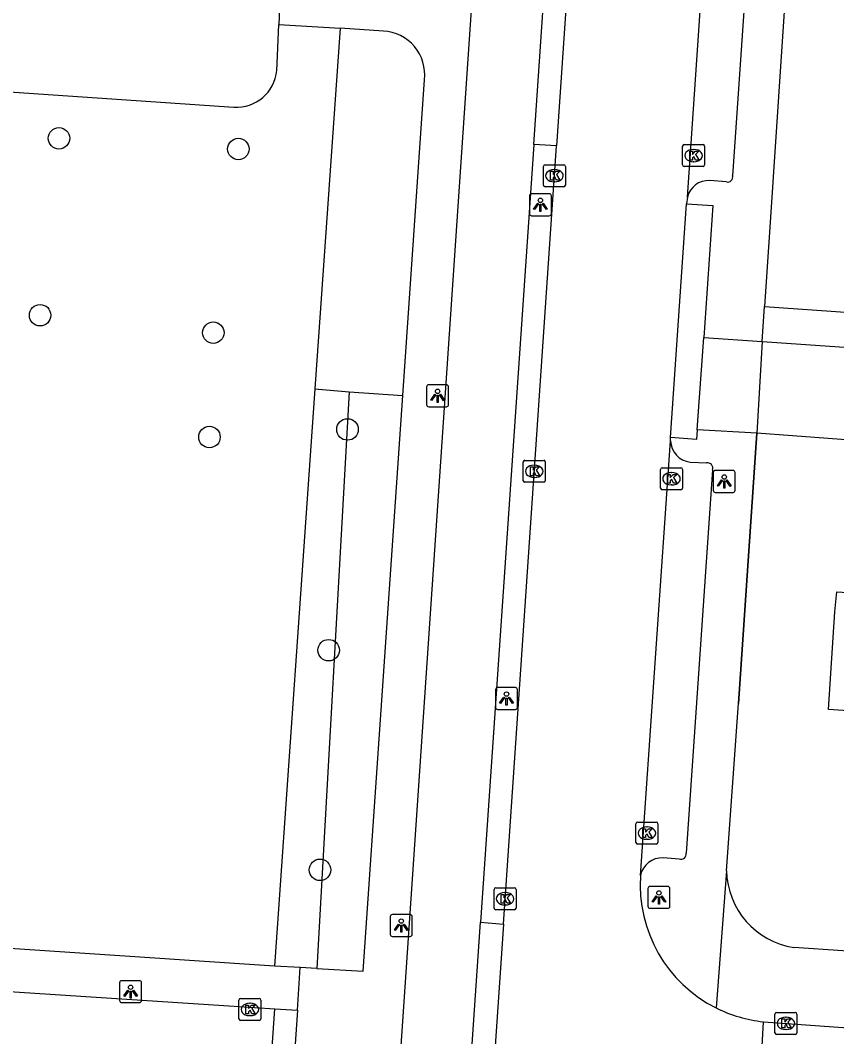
# Model space of a CAD drawing. Extents: x 161848 to 162726, y 385382 to 386521.
# Drawn here: x 161981.19 to 162018.35, y 385526.4 to 385572.66 of the extents above; entities that cross this region are included whole.
import ezdxf

# ---------------------------------------------------------------- set-up
doc = ezdxf.new("R2010")
doc.units = 0
for name, color, linetype in [('IMGEO_Boom', 7, 'Continuous'), ('IMGEO_Fietspad_gesloten', 7, 'Continuous'), ('IMGEO_Groenvoorziening', 7, 'Continuous'), ('IMGEO_Kolk', 7, 'Continuous'), ('IMGEO_Lichtpunt', 7, 'Continuous'), ('IMGEO_Muur', 7, 'Continuous'), ('IMGEO_Pand', 7, 'Continuous'), ('IMGEO_Parkeervlak_open', 7, 'Continuous'), ('IMGEO_Rijbaan_lokaal_open', 7, 'Continuous'), ('IMGEO_Voetpad_open', 7, 'Continuous')]:
    doc.layers.add(name, color=color, linetype=linetype)

msp = doc.modelspace()

# ---------------------------------------------------------------- linework, layer by layer
at = {"layer": 'IMGEO_Boom'}
for centre in [(161982.953, 385567.288), (161991.117, 385566.798), (161982.093, 385559.235), (161989.977, 385558.44), (161996.085, 385554.036), (161989.801, 385553.69), (161995.225, 385543.989), (161994.836, 385533.993)]:
    msp.add_circle(centre, 0.489, dxfattribs=at)
at = {"layer": 'IMGEO_Fietspad_gesloten'}
for points in [[(161995.573, 385482.388), (161998.276, 385522.203), (161998.624, 385527.317), (162001.78, 385573.813), (162002.14, 385579.104), (162003.371, 385597.237)], [(162004.561, 385567.004), (162005.719, 385583.954)], [(162004.561, 385567.004), (162002.135, 385531.607)], [(162001.032, 385515.398), (162002.135, 385531.607)]]:
    msp.add_lwpolyline(points, dxfattribs=at)
at = {"layer": 'IMGEO_Groenvoorziening'}
for points in [[(161995.747, 385572.295), (161994.599, 385555.88)], [(161994.599, 385555.88), (161992.761, 385529.616)], [(161994.599, 385555.88), (161996.155, 385555.751)], [(161996.155, 385555.751), (161994.691, 385529.503)], [(161996.155, 385555.751), (161998.597, 385555.583)]]:
    msp.add_lwpolyline(points, dxfattribs=at)
at = {"layer": 'IMGEO_Kolk'}
for p, q in [((162011.338, 385566.074), (162011.338, 385566.926)), ((162011.413, 385567), (162012.265, 385567)), ((162012.339, 385566.926), (162012.339, 385566.074)), ((162011.826, 385566.78), (162011.851, 385566.78)), ((162005.004, 385565.159), (162005.004, 385566.011)), ((162005.079, 385566.085), (162005.931, 385566.085)), ((162006.005, 385566.011), (162006.005, 385565.159)), ((162012.265, 385566), (162011.413, 385566)), ((162011.849, 385566.22), (162011.824, 385566.22)), ((162005.492, 385565.865), (162005.517, 385565.865)), ((162005.931, 385565.085), (162005.079, 385565.085)), ((162005.515, 385565.305), (162005.49, 385565.305)), ((162004.086, 385551.705), (162004.086, 385552.557)), ((162004.161, 385552.631), (162005.013, 385552.631)), ((162005.087, 385552.557), (162005.087, 385551.705)), ((162004.574, 385552.411), (162004.599, 385552.411)), ((162010.331, 385551.368), (162010.331, 385552.22)), ((162010.406, 385552.294), (162011.258, 385552.294)), ((162011.332, 385552.22), (162011.332, 385551.368)), ((162005.013, 385551.631), (162004.161, 385551.631)), ((162004.597, 385551.851), (162004.572, 385551.851)), ((162010.819, 385552.074), (162010.844, 385552.074)), ((162011.258, 385551.294), (162010.406, 385551.294)), ((162010.842, 385551.514), (162010.817, 385551.514)), ((162009.21, 385535.239), (162009.21, 385536.091)), ((162009.285, 385536.165), (162010.137, 385536.165)), ((162009.698, 385535.945), (162009.723, 385535.945)), ((162010.211, 385536.091), (162010.211, 385535.239)), ((162010.137, 385535.165), (162009.285, 385535.165)), ((162009.721, 385535.385), (162009.696, 385535.385)), ((162002.833, 385533.178), (162003.685, 385533.178)), ((162002.758, 385532.252), (162002.758, 385533.104)), ((162003.246, 385532.958), (162003.271, 385532.958)), ((162003.759, 385533.104), (162003.759, 385532.252)), ((162003.269, 385532.398), (162003.244, 385532.398)), ((162003.685, 385532.178), (162002.833, 385532.178)), ((161991.141, 385527.214), (161991.141, 385528.066)), ((161991.216, 385528.14), (161992.068, 385528.14)), ((161992.142, 385528.066), (161992.142, 385527.214)), ((161991.629, 385527.92), (161991.654, 385527.92)), ((161992.068, 385527.14), (161991.216, 385527.14)), ((161991.652, 385527.36), (161991.627, 385527.36)), ((162015.539, 385526.58), (162015.539, 385527.432)), ((162015.614, 385527.506), (162016.466, 385527.506)), ((162016.027, 385527.286), (162016.052, 385527.286)), ((162016.54, 385527.432), (162016.54, 385526.58)), ((162016.05, 385526.726), (162016.025, 385526.726)), ((162016.466, 385526.506), (162015.614, 385526.506))]:
    msp.add_line(p, q, dxfattribs=at)
for points in [[(162011.338, 385566.074), (162011.338, 385566.926)], [(162011.413, 385567), (162012.265, 385567)], [(162012.339, 385566.926), (162012.339, 385566.074)], [(162011.659, 385566.7), (162011.782, 385566.7), (162011.782, 385566.549), (162011.912, 385566.7), (162012.076, 385566.7), (162011.93, 385566.549), (162012.083, 385566.3), (162011.931, 385566.3), (162011.846, 385566.464), (162011.782, 385566.397), (162011.782, 385566.3), (162011.659, 385566.3), (162011.659, 385566.7)], [(162005.004, 385565.159), (162005.004, 385566.011)], [(162005.079, 385566.085), (162005.931, 385566.085)], [(162006.005, 385566.011), (162006.005, 385565.159)], [(162012.265, 385566), (162011.413, 385566)], [(162005.325, 385565.785), (162005.448, 385565.785), (162005.448, 385565.634), (162005.578, 385565.785), (162005.742, 385565.785), (162005.596, 385565.634), (162005.749, 385565.385), (162005.597, 385565.385), (162005.512, 385565.549), (162005.448, 385565.482), (162005.448, 385565.385), (162005.325, 385565.385), (162005.325, 385565.785)], [(162005.931, 385565.085), (162005.079, 385565.085)], [(162004.086, 385551.705), (162004.086, 385552.557)], [(162004.161, 385552.631), (162005.013, 385552.631)], [(162005.087, 385552.557), (162005.087, 385551.705)], [(162004.407, 385552.331), (162004.53, 385552.331), (162004.53, 385552.18), (162004.66, 385552.331), (162004.824, 385552.331), (162004.678, 385552.18), (162004.831, 385551.931), (162004.679, 385551.931), (162004.594, 385552.095), (162004.53, 385552.028), (162004.53, 385551.931), (162004.407, 385551.931), (162004.407, 385552.331)], [(162010.331, 385551.368), (162010.331, 385552.22)], [(162010.406, 385552.294), (162011.258, 385552.294)], [(162011.332, 385552.22), (162011.332, 385551.368)], [(162005.013, 385551.631), (162004.161, 385551.631)], [(162010.652, 385551.994), (162010.775, 385551.994), (162010.775, 385551.843), (162010.905, 385551.994), (162011.069, 385551.994), (162010.923, 385551.843), (162011.076, 385551.594), (162010.924, 385551.594), (162010.839, 385551.758), (162010.775, 385551.691), (162010.775, 385551.594), (162010.652, 385551.594), (162010.652, 385551.994)], [(162011.258, 385551.294), (162010.406, 385551.294)], [(162009.21, 385535.239), (162009.21, 385536.091)], [(162009.285, 385536.165), (162010.137, 385536.165)], [(162010.211, 385536.091), (162010.211, 385535.239)], [(162009.531, 385535.865), (162009.654, 385535.865), (162009.654, 385535.714), (162009.784, 385535.865), (162009.948, 385535.865), (162009.802, 385535.714), (162009.955, 385535.465), (162009.803, 385535.465), (162009.718, 385535.629), (162009.654, 385535.562), (162009.654, 385535.465), (162009.531, 385535.465), (162009.531, 385535.865)], [(162010.137, 385535.165), (162009.285, 385535.165)], [(162002.833, 385533.178), (162003.685, 385533.178)], [(162002.758, 385532.252), (162002.758, 385533.104)], [(162003.079, 385532.878), (162003.202, 385532.878), (162003.202, 385532.727), (162003.332, 385532.878), (162003.496, 385532.878), (162003.35, 385532.727), (162003.503, 385532.478), (162003.351, 385532.478), (162003.266, 385532.642), (162003.202, 385532.575), (162003.202, 385532.478), (162003.079, 385532.478), (162003.079, 385532.878)], [(162003.759, 385533.104), (162003.759, 385532.252)], [(162003.685, 385532.178), (162002.833, 385532.178)], [(161991.141, 385527.214), (161991.141, 385528.066)], [(161991.216, 385528.14), (161992.068, 385528.14)], [(161992.142, 385528.066), (161992.142, 385527.214)], [(161991.462, 385527.84), (161991.585, 385527.84), (161991.585, 385527.689), (161991.715, 385527.84), (161991.879, 385527.84), (161991.733, 385527.689), (161991.886, 385527.44), (161991.734, 385527.44), (161991.649, 385527.604), (161991.585, 385527.537), (161991.585, 385527.44), (161991.462, 385527.44), (161991.462, 385527.84)], [(161992.068, 385527.14), (161991.216, 385527.14)], [(162015.539, 385526.58), (162015.539, 385527.432)], [(162015.614, 385527.506), (162016.466, 385527.506)], [(162015.86, 385527.206), (162015.983, 385527.206), (162015.983, 385527.055), (162016.113, 385527.206), (162016.277, 385527.206), (162016.131, 385527.055), (162016.284, 385526.806), (162016.132, 385526.806), (162016.047, 385526.97), (162015.983, 385526.903), (162015.983, 385526.806), (162015.86, 385526.806), (162015.86, 385527.206)], [(162016.54, 385527.432), (162016.54, 385526.58)], [(162016.466, 385526.506), (162015.614, 385526.506)]]:
    msp.add_lwpolyline(points, dxfattribs=at)
for centre, start, end in [((162011.415, 385566.924), 91.552, 178.448), ((162011.415, 385566.924), 91.552, 178.448), ((162012.263, 385566.924), 1.552, 88.448), ((162012.263, 385566.924), 1.552, 88.448), ((162005.081, 385566.009), 91.552, 178.448), ((162005.081, 385566.009), 91.552, 178.448), ((162005.929, 385566.009), 1.552, 88.448), ((162005.929, 385566.009), 1.552, 88.448), ((162011.415, 385566.076), 181.552, 268.448), ((162011.415, 385566.076), 181.552, 268.448), ((162012.263, 385566.076), 271.552, 358.448), ((162012.263, 385566.076), 271.552, 358.448), ((162005.081, 385565.161), 181.552, 268.448), ((162005.081, 385565.161), 181.552, 268.448), ((162005.929, 385565.161), 271.552, 358.448), ((162005.929, 385565.161), 271.552, 358.448), ((162004.163, 385552.555), 91.552, 178.448), ((162004.163, 385552.555), 91.552, 178.448), ((162005.011, 385552.555), 1.552, 88.448), ((162005.011, 385552.555), 1.552, 88.448), ((162010.408, 385552.218), 91.552, 178.448), ((162010.408, 385552.218), 91.552, 178.448), ((162011.256, 385552.218), 1.552, 88.448), ((162011.256, 385552.218), 1.552, 88.448), ((162004.163, 385551.707), 181.552, 268.448), ((162004.163, 385551.707), 181.552, 268.448), ((162005.011, 385551.707), 271.552, 358.448), ((162005.011, 385551.707), 271.552, 358.448), ((162010.408, 385551.37), 181.552, 268.448), ((162010.408, 385551.37), 181.552, 268.448), ((162011.256, 385551.37), 271.552, 358.448), ((162011.256, 385551.37), 271.552, 358.448), ((162009.287, 385536.089), 91.552, 178.448), ((162009.287, 385536.089), 91.552, 178.448), ((162010.135, 385536.089), 1.552, 88.448), ((162010.135, 385536.089), 1.552, 88.448), ((162009.287, 385535.241), 181.552, 268.448), ((162009.287, 385535.241), 181.552, 268.448), ((162010.135, 385535.241), 271.552, 358.448), ((162010.135, 385535.241), 271.552, 358.448), ((162002.835, 385533.102), 91.552, 178.448), ((162002.835, 385533.102), 91.552, 178.448), ((162003.683, 385533.102), 1.552, 88.448), ((162003.683, 385533.102), 1.552, 88.448), ((162002.835, 385532.254), 181.552, 268.448), ((162002.835, 385532.254), 181.552, 268.448), ((162003.683, 385532.254), 271.552, 358.448), ((162003.683, 385532.254), 271.552, 358.448), ((161991.218, 385528.064), 91.552, 178.448), ((161991.218, 385528.064), 91.552, 178.448), ((161992.066, 385528.064), 1.552, 88.448), ((161992.066, 385528.064), 1.552, 88.448), ((161991.218, 385527.216), 181.552, 268.448), ((161991.218, 385527.216), 181.552, 268.448), ((161992.066, 385527.216), 271.552, 358.448), ((161992.066, 385527.216), 271.552, 358.448), ((162015.616, 385527.43), 91.552, 178.448), ((162015.616, 385527.43), 91.552, 178.448), ((162016.464, 385527.43), 1.552, 88.448), ((162016.464, 385527.43), 1.552, 88.448), ((162015.616, 385526.582), 181.552, 268.448), ((162015.616, 385526.582), 181.552, 268.448), ((162016.464, 385526.582), 271.552, 358.448), ((162016.464, 385526.582), 271.552, 358.448)]:
    msp.add_arc(centre, 0.0765, start, end, dxfattribs=at)
for centre, major_axis, ratio, start_param, end_param in [((162011.825, 385566.5), (-0.387, 0.002), 0.722429, 4.712389, 7.853982), ((162011.85, 385566.5), (-0.39, 0.002), 0.717154, 1.570796, 4.712389), ((162005.491, 385565.585), (-0.387, 0.002), 0.722429, 4.712389, 7.853982), ((162005.516, 385565.585), (-0.39, 0.002), 0.717154, 1.570796, 4.712389), ((162004.573, 385552.131), (-0.387, 0.002), 0.722429, 4.712389, 7.853982), ((162004.598, 385552.131), (-0.39, 0.002), 0.717154, 1.570796, 4.712389), ((162010.818, 385551.794), (-0.387, 0.002), 0.722429, 4.712389, 7.853982), ((162010.843, 385551.794), (-0.39, 0.002), 0.717154, 1.570796, 4.712389), ((162009.697, 385535.665), (-0.387, 0.002), 0.722429, 4.712389, 7.853982), ((162009.722, 385535.665), (-0.39, 0.002), 0.717154, 1.570796, 4.712389), ((162003.245, 385532.678), (-0.387, 0.002), 0.722429, 4.712389, 7.853982), ((162003.27, 385532.678), (-0.39, 0.002), 0.717154, 1.570796, 4.712389), ((161991.628, 385527.64), (-0.387, 0.002), 0.722429, 4.712389, 7.853982), ((161991.653, 385527.64), (-0.39, 0.002), 0.717154, 1.570796, 4.712389), ((162016.026, 385527.006), (-0.387, 0.002), 0.722429, 4.712389, 7.853982), ((162016.051, 385527.006), (-0.39, 0.002), 0.717154, 1.570796, 4.712389)]:
    msp.add_ellipse(centre, major_axis=major_axis, ratio=ratio, start_param=start_param, end_param=end_param, dxfattribs=at)
at = {"layer": 'IMGEO_Lichtpunt'}
for p, q in [((162004.366, 385564.667), (162004.366, 385563.86)), ((162004.366, 385564.667), (162004.366, 385563.86)), ((162005.268, 385564.762), (162004.46, 385564.762)), ((162005.268, 385564.762), (162004.46, 385564.762)), ((162005.362, 385563.86), (162005.362, 385564.667)), ((162005.362, 385563.86), (162005.362, 385564.667)), ((162004.46, 385563.766), (162005.268, 385563.766)), ((162004.46, 385563.766), (162005.268, 385563.766)), ((161999.687, 385555.974), (161999.687, 385555.167)), ((161999.687, 385555.974), (161999.687, 385555.167)), ((162000.589, 385556.069), (161999.781, 385556.069)), ((162000.589, 385556.069), (161999.781, 385556.069)), ((162000.683, 385555.167), (162000.683, 385555.974)), ((162000.683, 385555.167), (162000.683, 385555.974)), ((161999.781, 385555.073), (162000.589, 385555.073)), ((161999.781, 385555.073), (162000.589, 385555.073)), ((162013.634, 385552.17), (162012.826, 385552.17)), ((162013.634, 385552.17), (162012.826, 385552.17)), ((162012.732, 385552.075), (162012.732, 385551.268)), ((162012.732, 385552.075), (162012.732, 385551.268)), ((162013.728, 385551.268), (162013.728, 385552.075)), ((162013.728, 385551.268), (162013.728, 385552.075)), ((162012.826, 385551.174), (162013.634, 385551.174)), ((162012.826, 385551.174), (162013.634, 385551.174)), ((162002.822, 385542.195), (162002.822, 385541.388)), ((162002.822, 385542.195), (162002.822, 385541.388)), ((162003.724, 385542.29), (162002.916, 385542.29)), ((162003.724, 385542.29), (162002.916, 385542.29)), ((162003.818, 385541.388), (162003.818, 385542.195)), ((162003.818, 385541.388), (162003.818, 385542.195)), ((162002.916, 385541.294), (162003.724, 385541.294)), ((162002.916, 385541.294), (162003.724, 385541.294)), ((162009.761, 385533.144), (162009.761, 385532.337)), ((162009.761, 385533.144), (162009.761, 385532.337)), ((162010.663, 385533.239), (162009.855, 385533.239)), ((162010.663, 385533.239), (162009.855, 385533.239)), ((162010.757, 385532.337), (162010.757, 385533.144)), ((162010.757, 385532.337), (162010.757, 385533.144)), ((162009.855, 385532.243), (162010.663, 385532.243)), ((162009.855, 385532.243), (162010.663, 385532.243)), ((161998.033, 385531.863), (161998.033, 385531.056)), ((161998.033, 385531.863), (161998.033, 385531.056)), ((161998.935, 385531.958), (161998.127, 385531.958)), ((161998.935, 385531.958), (161998.127, 385531.958)), ((161999.029, 385531.056), (161999.029, 385531.863)), ((161999.029, 385531.056), (161999.029, 385531.863)), ((161998.127, 385530.962), (161998.935, 385530.962)), ((161998.127, 385530.962), (161998.935, 385530.962)), ((161985.714, 385528.853), (161985.714, 385528.046)), ((161985.714, 385528.853), (161985.714, 385528.046)), ((161986.616, 385528.948), (161985.808, 385528.948)), ((161986.616, 385528.948), (161985.808, 385528.948)), ((161986.71, 385528.046), (161986.71, 385528.853)), ((161986.71, 385528.046), (161986.71, 385528.853)), ((161985.808, 385527.952), (161986.616, 385527.952)), ((161985.808, 385527.952), (161986.616, 385527.952))]:
    msp.add_line(p, q, dxfattribs=at)
for points in [[(162004.74, 385564.331), (162004.779, 385564.303), (162004.591, 385564.041), (162004.553, 385564.068), (162004.74, 385564.331)], [(162004.842, 385564.283), (162004.889, 385564.283), (162004.889, 385563.961), (162004.842, 385563.961), (162004.842, 385564.283)], [(162004.952, 385564.303), (162004.99, 385564.33), (162005.177, 385564.068), (162005.138, 385564.04), (162004.952, 385564.303)], [(162000.061, 385555.638), (162000.1, 385555.61), (161999.912, 385555.348), (161999.874, 385555.375), (162000.061, 385555.638)], [(162000.163, 385555.59), (162000.21, 385555.59), (162000.21, 385555.268), (162000.163, 385555.268), (162000.163, 385555.59)], [(162000.273, 385555.61), (162000.311, 385555.637), (162000.498, 385555.375), (162000.459, 385555.347), (162000.273, 385555.61)], [(162013.106, 385551.739), (162013.145, 385551.711), (162012.957, 385551.449), (162012.919, 385551.476), (162013.106, 385551.739)], [(162013.208, 385551.691), (162013.255, 385551.691), (162013.255, 385551.369), (162013.208, 385551.369), (162013.208, 385551.691)], [(162013.318, 385551.711), (162013.356, 385551.738), (162013.543, 385551.476), (162013.504, 385551.448), (162013.318, 385551.711)], [(162003.196, 385541.859), (162003.235, 385541.831), (162003.047, 385541.569), (162003.009, 385541.596), (162003.196, 385541.859)], [(162003.298, 385541.811), (162003.345, 385541.811), (162003.345, 385541.489), (162003.298, 385541.489), (162003.298, 385541.811)], [(162003.408, 385541.831), (162003.446, 385541.858), (162003.633, 385541.596), (162003.594, 385541.568), (162003.408, 385541.831)], [(162010.135, 385532.808), (162010.174, 385532.78), (162009.986, 385532.518), (162009.948, 385532.545), (162010.135, 385532.808)], [(162010.237, 385532.76), (162010.284, 385532.76), (162010.284, 385532.438), (162010.237, 385532.438), (162010.237, 385532.76)], [(162010.347, 385532.78), (162010.385, 385532.807), (162010.572, 385532.545), (162010.533, 385532.517), (162010.347, 385532.78)], [(161998.407, 385531.527), (161998.446, 385531.499), (161998.258, 385531.237), (161998.22, 385531.264), (161998.407, 385531.527)], [(161998.509, 385531.479), (161998.556, 385531.479), (161998.556, 385531.157), (161998.509, 385531.157), (161998.509, 385531.479)], [(161998.619, 385531.499), (161998.657, 385531.526), (161998.844, 385531.264), (161998.805, 385531.236), (161998.619, 385531.499)], [(161986.088, 385528.517), (161986.127, 385528.489), (161985.939, 385528.227), (161985.901, 385528.254), (161986.088, 385528.517)], [(161986.3, 385528.489), (161986.338, 385528.516), (161986.525, 385528.254), (161986.486, 385528.226), (161986.3, 385528.489)], [(161986.19, 385528.469), (161986.237, 385528.469), (161986.237, 385528.147), (161986.19, 385528.147), (161986.19, 385528.469)]]:
    msp.add_lwpolyline(points, dxfattribs=at)
for centre in [(162004.865, 385564.465), (162000.186, 385555.772), (162013.231, 385551.873), (162003.321, 385541.993), (162010.26, 385532.942), (161998.532, 385531.661), (161986.213, 385528.651)]:
    msp.add_circle(centre, 0.0994, dxfattribs=at)
for centre, start, end in [((162004.46, 385564.667), 90, 180), ((162004.46, 385564.667), 90, 180), ((162005.268, 385564.667), 0, 90), ((162005.268, 385564.667), 0, 90), ((162004.46, 385563.86), 180, 270), ((162004.46, 385563.86), 180, 270), ((162005.268, 385563.86), 270, 0), ((162005.268, 385563.86), 270, 360), ((161999.781, 385555.974), 90, 180), ((161999.781, 385555.974), 90, 180), ((162000.589, 385555.974), 0, 90), ((162000.589, 385555.974), 0, 90), ((161999.781, 385555.167), 180, 270), ((161999.781, 385555.167), 180, 270), ((162000.589, 385555.167), 270, 0), ((162000.589, 385555.167), 270, 360), ((162012.826, 385552.075), 90, 180), ((162012.826, 385552.075), 90, 180), ((162013.634, 385552.075), 0, 90), ((162013.634, 385552.075), 0, 90), ((162012.826, 385551.268), 180, 270), ((162012.826, 385551.268), 180, 270), ((162013.634, 385551.268), 270, 0), ((162013.634, 385551.268), 270, 360), ((162002.916, 385542.195), 90, 180), ((162002.916, 385542.195), 90, 180), ((162003.724, 385542.195), 0, 90), ((162003.724, 385542.195), 0, 90), ((162002.916, 385541.388), 180, 270), ((162002.916, 385541.388), 180, 270), ((162003.724, 385541.388), 270, 0), ((162003.724, 385541.388), 270, 360), ((162009.855, 385533.144), 90, 180), ((162009.855, 385533.144), 90, 180), ((162010.663, 385533.144), 0, 90), ((162010.663, 385533.144), 0, 90), ((162009.855, 385532.337), 180, 270), ((162009.855, 385532.337), 180, 270), ((162010.663, 385532.337), 270, 0), ((162010.663, 385532.337), 270, 360), ((161998.127, 385531.863), 90, 180), ((161998.127, 385531.863), 90, 180), ((161998.935, 385531.863), 0, 90), ((161998.935, 385531.863), 0, 90), ((161998.127, 385531.056), 180, 270), ((161998.127, 385531.056), 180, 270), ((161998.935, 385531.056), 270, 0), ((161998.935, 385531.056), 270, 360), ((161985.808, 385528.853), 90, 180), ((161985.808, 385528.853), 90, 180), ((161986.616, 385528.853), 0, 90), ((161986.616, 385528.853), 0, 90), ((161985.808, 385528.046), 180, 270), ((161985.808, 385528.046), 180, 270), ((161986.616, 385528.046), 270, 0), ((161986.616, 385528.046), 270, 360)]:
    msp.add_arc(centre, 0.0946, start, end, dxfattribs=at)
at = {"layer": 'IMGEO_Muur'}
msp.add_lwpolyline([(162014.712, 385553.868), (162013.874, 385541.566)], dxfattribs=at)
at = {"layer": 'IMGEO_Pand'}
msp.add_lwpolyline([(162027.865, 385536.544), (162025.809, 385536.682), (162025.75, 385535.797), (162021.899, 385536.054), (162021.957, 385536.917), (162021.708, 385536.934), (162021.982, 385541.025), (162017.971, 385541.293), (162018.268, 385545.743), (162018.352, 385546.644), (162022.673, 385546.367), (162022.763, 385548.358), (162028.557, 385547.998), (162028.367, 385544.537), (162028.431, 385544.533)], dxfattribs=at)
at = {"layer": 'IMGEO_Parkeervlak_open'}
for points in [[(161992.861, 385570.366), (161992.963, 385572.472)], [(161980.229, 385569.429), (161990.916, 385568.71)]]:
    msp.add_lwpolyline(points, dxfattribs=at)
msp.add_arc((161991.041, 385570.534), 1.828, 266.0825, 354.7406, dxfattribs=at)
at = {"layer": 'IMGEO_Rijbaan_lokaal_open'}
for points in [[(162006.746, 385583.864), (162005.598, 385566.94)], [(162011.558, 385564.602), (162012.845, 385583.579)], [(162003.18, 385531.527), (162005.598, 385566.94)], [(162011.558, 385564.602), (162011.52, 385564.3)], [(162010.793, 385553.666), (162011.52, 385564.3)], [(162009.423, 385533.739), (162010.791, 385553.525)], [(162010.791, 385553.525), (162010.793, 385553.666)], [(162003.18, 385531.527), (162002.072, 385515.337)], [(161953.016, 385530.264), (161991.853, 385527.727), (161992.777, 385527.666)], [(161992.427, 385522.615), (161992.777, 385527.666)], [(161992.777, 385527.666), (161993.81, 385527.611)], [(161993.81, 385527.611), (161993.463, 385522.542)], [(162014.628, 385519.918), (162015.014, 385527.081)], [(162015.014, 385527.081), (162018.004, 385526.862), (162042.972, 385525.1), (162086.98, 385522.071)]]:
    msp.add_lwpolyline(points, dxfattribs=at)
for centre, start, end in [((162015.662, 385533.303), 176.0001, 243.4835), ((162015.664, 385533.302), 243.4641, 264.0319)]:
    msp.add_arc(centre, 6.255, start, end, dxfattribs=at)
at = {"layer": 'IMGEO_Voetpad_open'}
for points in [[(162016.608, 385582.911), (162015.302, 385563.25), (162015.061, 385559.627)], [(162014.757, 385582.335), (162013.611, 385565.587)], [(161993.003, 385573.528), (161992.963, 385572.472)], [(161992.963, 385572.472), (161995.747, 385572.295)], [(161997.722, 385572.169), (161995.747, 385572.295)], [(161998.597, 385555.583), (161999.585, 385569.951)], [(162005.598, 385566.94), (162004.561, 385567.004)], [(162013.331, 385565.309), (162012.567, 385565.362)], [(162011.52, 385564.3), (162012.717, 385564.228), (162012.298, 385558.219)], [(162014.956, 385558.044), (162015.061, 385559.627)], [(162015.061, 385559.627), (162018.968, 385559.367)], [(162012.005, 385554.024), (162012.298, 385558.219)], [(162012.298, 385558.219), (162014.956, 385558.044)], [(162014.956, 385558.044), (162014.712, 385553.868)], [(162014.956, 385558.044), (162023.106, 385557.479)], [(161994.691, 385529.503), (161996.796, 385529.38), (161998.597, 385555.583)], [(162012.005, 385554.024), (162011.974, 385553.579), (162010.793, 385553.666)], [(162014.712, 385553.868), (162012.005, 385554.024)], [(162013.328, 385533.953), (162013.874, 385541.566), (162014.712, 385553.868)], [(162022.838, 385553.268), (162014.712, 385553.868)], [(162012.701, 385552.195), (162011.499, 385534.747)], [(162011.684, 385552.549), (162012.419, 385552.512)], [(161992.761, 385529.616), (161963.431, 385531.567), (161959.191, 385531.849), (161956.926, 385531.999), (161955.848, 385532.071), (161956.049, 385535.204)], [(162011.187, 385534.487), (162010.446, 385534.533)], [(162013.328, 385533.953), (162012.87, 385527.706)], [(162002.135, 385531.607), (162003.18, 385531.527)], [(162089.014, 385525.433), (162087.624, 385525.529), (162018.636, 385530.301), (162016.402, 385530.453)], [(161993.923, 385529.548), (161992.761, 385529.616)], [(161993.81, 385527.611), (161993.923, 385529.548)], [(161994.691, 385529.503), (161993.923, 385529.548)]]:
    msp.add_lwpolyline(points, dxfattribs=at)
for centre, radius, start, end in [((161997.604, 385570.179), 1.994, 353.4413, 86.6156), ((162013.397, 385565.522), 0.223, 252.6866, 16.9027), ((162012.514, 385564.382), 0.981, 86.9212, 167.0545), ((162011.79, 385553.543), 0.999, 181.0172, 263.8973), ((162012.468, 385552.272), 0.245, 341.7851, 101.5269), ((162010.379, 385533.563), 0.972, 86.0656, 169.5679), ((162011.263, 385534.713), 0.238, 251.3716, 8.2395), ((162016.979, 385534.06), 3.653, 181.6751, 260.9097)]:
    msp.add_arc(centre, radius, start, end, dxfattribs=at)

doc.saveas('drawing.dxf')
